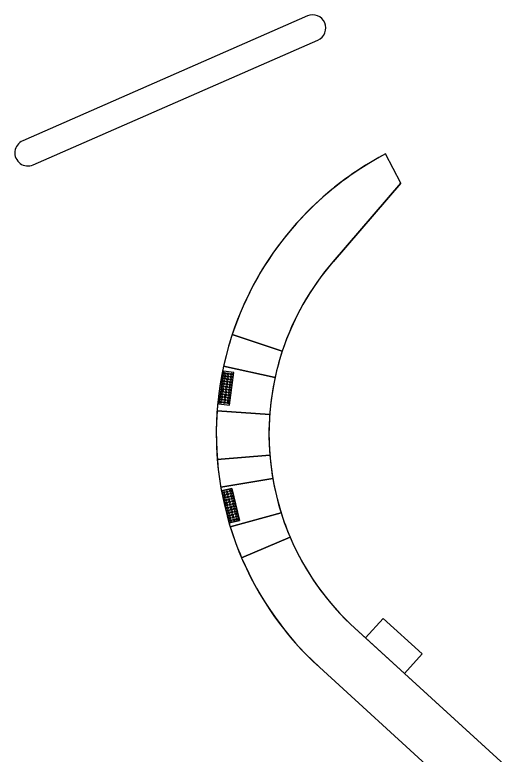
# Model space of a CAD drawing. Extents: x -5665 to 1997148, y 4 to 812485.
# Drawn here: x 1970670.4 to 1970744.3, y 803513.2 to 803625.5 of the extents above; entities that cross this region are included whole.
import ezdxf

# ---------------------------------------------------------------- set-up
doc = ezdxf.new("R2010")
doc.units = 0
doc.layers.add('RD_PD_SW', color=7, linetype='Continuous')

msp = doc.modelspace()

# ---------------------------------------------------------------- linework, layer by layer
at = {"layer": 'RD_PD_SW'}
for p, q in [((1970714.77, 803625.36), (1970671.56, 803606.4)), ((1970673.16, 803602.74), (1970716.37, 803621.7)), ((1970728.95, 803599.98), (1970726.63, 803604.4)), ((1970728.95, 803599.98), (1970726.63, 803604.4)), ((1970728.95, 803599.98), (1970718.65, 803588.03)), ((1970718.65, 803588.03), (1970728.95, 803599.98)), ((1970703.36, 803576.97), (1970710.95, 803574.46)), ((1970710.95, 803574.46), (1970703.36, 803576.97)), ((1970703.36, 803576.97), (1970710.95, 803574.46)), ((1970702.04, 803572.17), (1970709.86, 803570.46)), ((1970709.86, 803570.46), (1970702.04, 803572.17)), ((1970702.04, 803572.17), (1970709.86, 803570.46)), ((1970701.06, 803565.37), (1970709.04, 803564.8)), ((1970709.04, 803564.8), (1970701.06, 803565.37)), ((1970701.06, 803565.37), (1970709.04, 803564.8)), ((1970701.09, 803558.01), (1970709.06, 803558.66)), ((1970709.06, 803558.66), (1970701.09, 803558.01)), ((1970701.09, 803558.01), (1970709.06, 803558.66)), ((1970701.63, 803553.77), (1970709.51, 803555.12)), ((1970709.51, 803555.12), (1970701.63, 803553.77)), ((1970701.63, 803553.77), (1970709.51, 803555.12)), ((1970703.05, 803547.78), (1970710.78, 803549.87)), ((1970710.78, 803549.87), (1970703.05, 803547.78)), ((1970703.05, 803547.78), (1970710.78, 803549.87)), ((1970704.78, 803543.07), (1970712.14, 803546.21)), ((1970712.14, 803546.21), (1970704.78, 803543.07)), ((1970704.78, 803543.07), (1970712.14, 803546.21)), ((1970726.26, 803533.85), (1970723.57, 803530.89)), ((1970726.26, 803533.85), (1970723.57, 803530.89)), ((1970732.17, 803528.46), (1970726.26, 803533.85)), ((1970732.17, 803528.46), (1970726.26, 803533.85)), ((1970844.51, 803420.55), (1970721.97, 803532.35)), ((1970723.57, 803530.89), (1970721.97, 803532.35)), ((1970723.57, 803530.89), (1970729.48, 803525.5)), ((1970729.48, 803525.5), (1970723.57, 803530.89)), ((1970732.17, 803528.46), (1970729.48, 803525.5)), ((1970729.48, 803525.5), (1970732.17, 803528.46)), ((1970830.78, 803422.25), (1970716.58, 803526.44)), ((1970716.58, 803526.44), (1970827.08, 803425.62)), ((1970832.48, 803431.53), (1970729.48, 803525.5))]:
    msp.add_line(p, q, dxfattribs=at)
for points in [[(1970717.39, 803624.33), (1970717.4, 803624.34)], [(1970701.72, 803553.21), (1970701.73, 803553.21)], [(1970701.73, 803553.21), (1970703.28, 803553.58), (1970704.44, 803548.73), (1970702.88, 803548.36)], [(1970702.88, 803548.36), (1970702.88, 803548.36)]]:
    msp.add_lwpolyline(points, dxfattribs=at)
for points in [[(1970702.93, 803566.26), (1970703.6, 803571.2), (1970702.01, 803571.41), (1970701.34, 803566.47)], [(1970704.44, 803548.73), (1970703.28, 803553.58), (1970701.73, 803553.21), (1970702.88, 803548.36)]]:
    msp.add_lwpolyline(points, close=True, dxfattribs=at)
for centre, radius in [((1970702.26, 803571.07), 0.146), ((1970702.26, 803571.07), 0.073), ((1970702.76, 803571), 0.146), ((1970702.1, 803569.88), 0.146), ((1970702.16, 803570.28), 0.146), ((1970702.21, 803570.67), 0.146), ((1970702.16, 803570.28), 0.073), ((1970702.21, 803570.67), 0.073), ((1970702.65, 803570.21), 0.146), ((1970702.7, 803570.61), 0.146), ((1970702.65, 803570.21), 0.073), ((1970702.7, 803570.61), 0.073), ((1970702.76, 803571), 0.073), ((1970703.15, 803570.14), 0.146), ((1970703.21, 803570.54), 0.146), ((1970703.15, 803570.14), 0.073), ((1970703.26, 803570.94), 0.146), ((1970703.21, 803570.54), 0.073), ((1970703.26, 803570.94), 0.073), ((1970702, 803569.09), 0.146), ((1970702.05, 803569.49), 0.146), ((1970702, 803569.09), 0.073), ((1970702.05, 803569.49), 0.073), ((1970702.1, 803569.88), 0.073), ((1970702.49, 803569.02), 0.146), ((1970702.54, 803569.42), 0.146), ((1970702.49, 803569.02), 0.073), ((1970702.6, 803569.81), 0.146), ((1970702.54, 803569.42), 0.073), ((1970702.6, 803569.81), 0.073), ((1970702.99, 803568.95), 0.146), ((1970703.05, 803569.35), 0.146), ((1970702.99, 803568.95), 0.073), ((1970703.1, 803569.75), 0.146), ((1970703.05, 803569.35), 0.073), ((1970703.1, 803569.75), 0.073), ((1970701.83, 803567.9), 0.146), ((1970701.89, 803568.3), 0.146), ((1970701.83, 803567.9), 0.073), ((1970701.94, 803568.69), 0.146), ((1970701.89, 803568.3), 0.073), ((1970701.94, 803568.69), 0.073), ((1970702.33, 803567.83), 0.146), ((1970702.38, 803568.23), 0.146), ((1970702.33, 803567.83), 0.073), ((1970702.44, 803568.63), 0.146), ((1970702.38, 803568.23), 0.073), ((1970702.44, 803568.63), 0.073), ((1970702.83, 803567.76), 0.146), ((1970702.89, 803568.16), 0.146), ((1970702.83, 803567.76), 0.073), ((1970702.94, 803568.56), 0.146), ((1970702.89, 803568.16), 0.073), ((1970702.94, 803568.56), 0.073), ((1970701.67, 803566.71), 0.146), ((1970701.73, 803567.11), 0.146), ((1970701.67, 803566.71), 0.073), ((1970701.78, 803567.5), 0.146), ((1970701.73, 803567.11), 0.073), ((1970701.78, 803567.5), 0.073), ((1970702.17, 803566.64), 0.146), ((1970702.22, 803567.04), 0.146), ((1970702.17, 803566.64), 0.073), ((1970702.27, 803567.44), 0.146), ((1970702.22, 803567.04), 0.073), ((1970702.27, 803567.44), 0.073), ((1970702.67, 803566.58), 0.146), ((1970702.73, 803566.97), 0.146), ((1970702.67, 803566.58), 0.073), ((1970702.78, 803567.37), 0.146), ((1970702.73, 803566.97), 0.073), ((1970702.78, 803567.37), 0.073), ((1970702.57, 803553.1), 0.146), ((1970702.57, 803553.1), 0.073), ((1970703.07, 803553.22), 0.146), ((1970703.07, 803553.22), 0.073), ((1970702.09, 803552.99), 0.146), ((1970702.09, 803552.99), 0.073), ((1970702.18, 803552.6), 0.146), ((1970702.18, 803552.6), 0.073), ((1970702.27, 803552.21), 0.146), ((1970702.27, 803552.21), 0.073), ((1970702.66, 803552.71), 0.146), ((1970702.66, 803552.71), 0.073), ((1970702.76, 803552.32), 0.146), ((1970702.76, 803552.32), 0.073), ((1970702.85, 803551.93), 0.146), ((1970703.16, 803552.83), 0.146), ((1970703.16, 803552.83), 0.073), ((1970703.25, 803552.44), 0.146), ((1970703.25, 803552.44), 0.073), ((1970703.34, 803552.05), 0.146), ((1970703.34, 803552.05), 0.073), ((1970702.36, 803551.82), 0.146), ((1970702.36, 803551.82), 0.073), ((1970702.46, 803551.43), 0.146), ((1970702.46, 803551.43), 0.073), ((1970702.55, 803551.04), 0.146), ((1970702.55, 803551.04), 0.073), ((1970702.85, 803551.93), 0.073), ((1970702.94, 803551.54), 0.146), ((1970702.94, 803551.54), 0.073), ((1970703.03, 803551.16), 0.146), ((1970703.03, 803551.16), 0.073), ((1970703.13, 803550.77), 0.146), ((1970703.44, 803551.66), 0.146), ((1970703.44, 803551.66), 0.073), ((1970703.53, 803551.27), 0.146), ((1970703.53, 803551.27), 0.073), ((1970703.62, 803550.88), 0.146), ((1970703.62, 803550.88), 0.073), ((1970702.64, 803550.65), 0.146), ((1970702.64, 803550.65), 0.073), ((1970702.73, 803550.26), 0.146), ((1970702.73, 803550.26), 0.073), ((1970702.83, 803549.87), 0.146), ((1970702.83, 803549.87), 0.073), ((1970703.13, 803550.77), 0.073), ((1970703.22, 803550.38), 0.146), ((1970703.22, 803550.38), 0.073), ((1970703.31, 803549.99), 0.146), ((1970703.31, 803549.99), 0.073), ((1970703.71, 803550.5), 0.146), ((1970703.71, 803550.5), 0.073), ((1970703.81, 803550.11), 0.146), ((1970703.81, 803550.11), 0.073), ((1970703.9, 803549.72), 0.146), ((1970703.9, 803549.72), 0.073), ((1970702.92, 803549.48), 0.146), ((1970702.92, 803549.48), 0.073), ((1970703.01, 803549.09), 0.146), ((1970703.01, 803549.09), 0.073), ((1970703.1, 803548.71), 0.146), ((1970703.1, 803548.71), 0.073), ((1970703.4, 803549.6), 0.146), ((1970703.4, 803549.6), 0.073), ((1970703.5, 803549.21), 0.146), ((1970703.5, 803549.21), 0.073), ((1970703.59, 803548.82), 0.146), ((1970703.59, 803548.82), 0.073), ((1970703.99, 803549.33), 0.146), ((1970703.99, 803549.33), 0.073), ((1970704.08, 803548.94), 0.146), ((1970704.08, 803548.94), 0.073)]:
    msp.add_circle(centre, radius, dxfattribs=at)
for centre, radius, start, end in [((1970715.57, 803623.53), 2, 23.6969, 113.6969), ((1970715.56, 803623.53), 2, 293.6969, 23.6969), ((1970672.36, 803604.57), 2, 113.6969, 293.6969), ((1970748.93, 803561.9), 48, 117.6849, 227.6252), ((1970748.93, 803561.9), 48, 117.6849, 161.703), ((1970748.93, 803561.9), 40, 139.2138, 227.6252), ((1970748.93, 803561.9), 40, 139.2138, 161.703), ((1970748.93, 803561.9), 48, 161.703, 167.6498), ((1970748.93, 803561.9), 40, 161.703, 167.6498), ((1970748.93, 803561.9), 48, 167.6498, 175.8487), ((1970748.93, 803561.9), 40, 167.6498, 175.8487), ((1970748.93, 803561.9), 48, 175.8487, 184.6443), ((1970748.93, 803561.9), 40, 175.8487, 184.6443), ((1970748.93, 803561.9), 48, 184.6443, 189.7555), ((1970748.93, 803561.9), 40, 184.6443, 189.7555), ((1970748.93, 803561.9), 40, 189.7555, 197.5067), ((1970748.93, 803561.9), 48, 189.7555, 190.4272), ((1970748.93, 803561.9), 40, 197.5067, 203.101), ((1970748.93, 803561.9), 48, 196.3807, 197.1011), ((1970748.93, 803561.9), 48, 197.1011, 203.101), ((1970748.93, 803561.9), 40, 203.101, 227.6252), ((1970748.93, 803561.9), 48, 203.101, 227.6252)]:
    msp.add_arc(centre, radius, start, end, dxfattribs=at)

doc.saveas('drawing.dxf')
